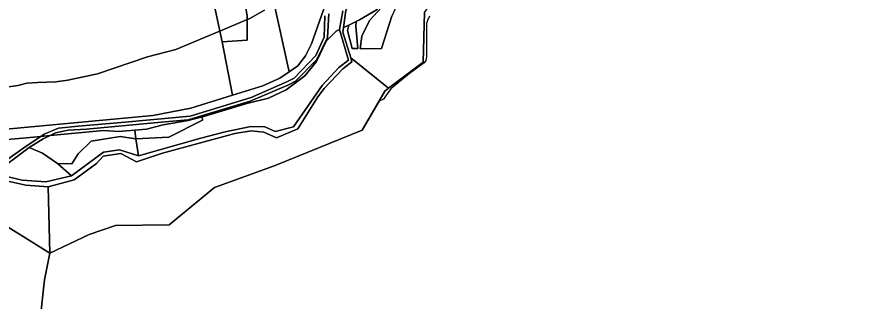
# Model space of a CAD drawing. Extents: x -477304 to -465429, y -1159113 to -1149210.
# Drawn here: x -472814 to -472215, y -1152123 to -1151919 of the extents above; entities that cross this region are included whole.
import ezdxf

# ---------------------------------------------------------------- set-up
doc = ezdxf.new("R2010")
doc.units = 0
for name, color, linetype in [('BPEJ_s', 7, 'Continuous'), ('ostatni_s', 7, 'Continuous'), ('PUPFL_s', 7, 'Continuous'), ('trav_porost_s', 7, 'Continuous'), ('voda_s', 7, 'Continuous')]:
    doc.layers.add(name, color=color, linetype=linetype)

msp = doc.modelspace()

# ---------------------------------------------------------------- linework, layer by layer
at = {"layer": 'BPEJ_s'}
for points in [[(-472636.68, -1151914.65), (-472647.33, -1151920.62), (-472649.15, -1151921.39), (-472668.8, -1151929.65), (-472669.36, -1151929.88), (-472700.18, -1151942.78), (-472720.63, -1151948.11), (-472756.43, -1151960.25), (-472777.74, -1151964.73), (-472786.26, -1151966), (-472799.14, -1151966.54), (-472806.93, -1151966.86), (-472813.53, -1151968.56), (-472832.28, -1151971.33)], [(-472832.28, -1151971.33), (-472813.53, -1151968.56), (-472806.93, -1151966.86), (-472799.14, -1151966.54), (-472786.26, -1151966), (-472777.74, -1151964.73), (-472756.43, -1151960.25), (-472720.63, -1151948.11), (-472700.18, -1151942.78), (-472669.36, -1151929.88), (-472668.8, -1151929.65), (-472649.15, -1151921.39), (-472647.33, -1151920.62), (-472636.68, -1151914.65)], [(-472518.64, -1151918.91), (-472519.89, -1151922.04), (-472520.76, -1151924.24), (-472520.76, -1151948.11), (-472521.19, -1151950.66), (-472522.26, -1151952.37), (-472533.12, -1151960.25), (-472546.33, -1151971.12), (-472548.86, -1151974.7), (-472551.45, -1151978.36), (-472554.59, -1151979.76), (-472566.79, -1152000.72), (-472629.2, -1152025.94), (-472672.56, -1152041.78), (-472705.06, -1152068.48), (-472743.38, -1152069.06), (-472762.37, -1152075.38), (-472790.4, -1152088.88), (-472832.17, -1152063.06)], [(-472518.64, -1151918.91), (-472519.89, -1151922.04), (-472520.76, -1151924.24), (-472520.76, -1151948.11), (-472521.19, -1151950.66), (-472522.26, -1151952.37), (-472533.12, -1151960.25), (-472546.33, -1151971.12), (-472548.86, -1151974.7), (-472551.45, -1151978.36), (-472554.59, -1151979.76), (-472566.79, -1152000.72), (-472629.2, -1152025.94), (-472672.56, -1152041.78), (-472705.06, -1152068.48), (-472743.38, -1152069.06), (-472762.37, -1152075.38), (-472790.4, -1152088.88), (-472832.17, -1152063.06)]]:
    msp.add_lwpolyline(points, dxfattribs=at)
at = {"layer": 'ostatni_s'}
for points in [[(-472590.61, -1151917.3), (-472591.57, -1151934.25), (-472599.35, -1151949.95), (-472614.61, -1151965.41), (-472619.94, -1151968.26), (-472646.96, -1151979.88), (-472691.45, -1151993.13), (-472708.12, -1151994.72), (-472764.27, -1151999.82), (-472777.3, -1152000.67), (-472786.34, -1152002.54), (-472790.37, -1152004.49), (-472796.94, -1152005.09), (-472794.59, -1152003.52), (-472784.32, -1151999.2), (-472770.31, -1151997.65), (-472739.38, -1151995.23), (-472690.02, -1151990.54), (-472646.33, -1151977.25), (-472620.16, -1151965.79), (-472615.59, -1151963.39), (-472599.89, -1151947.04), (-472594.06, -1151934), (-472593.43, -1151918.58)], [(-472580.51, -1151915.01), (-472582.91, -1151928.44), (-472585.49, -1151929.67), (-472592.46, -1151936.78), (-472599.45, -1151951.45), (-472607.95, -1151961.71), (-472621.17, -1151971.72), (-472633.86, -1151977.66), (-472649.34, -1151981.42), (-472679.53, -1151990.6), (-472681.43, -1151991.09), (-472691.39, -1151993.64), (-472709.27, -1151996.77), (-472721.33, -1151999.94), (-472729.67, -1152000.65), (-472741.37, -1152001.65), (-472751.98, -1152000.98), (-472790.37, -1152004.49), (-472786.34, -1152002.54), (-472777.3, -1152000.67), (-472764.27, -1151999.82), (-472708.12, -1151994.72), (-472691.45, -1151993.13), (-472646.96, -1151979.88), (-472619.94, -1151968.26), (-472614.61, -1151965.41), (-472599.35, -1151949.95), (-472591.57, -1151934.25), (-472590.61, -1151917.3)]]:
    msp.add_lwpolyline(points, dxfattribs=at)
for points in [[(-472681.43, -1151991.09), (-472679.53, -1151990.6), (-472649.34, -1151981.42), (-472633.86, -1151977.66), (-472621.17, -1151971.72), (-472607.95, -1151961.71), (-472599.45, -1151951.45), (-472592.46, -1151936.78), (-472585.49, -1151929.67), (-472582.91, -1151928.44), (-472576.45, -1151950.46), (-472583.5, -1151955.75), (-472595.48, -1151968.53), (-472616.06, -1151998.34), (-472629.11, -1152001.49), (-472636.41, -1151998.21), (-472646.44, -1151997.97), (-472664.8, -1152001.85), (-472682.45, -1152006.37), (-472727.11, -1152019.12), (-472728.87, -1152006.85), (-472705.25, -1152005.62), (-472681.11, -1151993.41)], [(-472721.33, -1151999.94), (-472709.27, -1151996.77), (-472691.39, -1151993.64), (-472681.43, -1151991.09), (-472681.11, -1151993.41), (-472705.25, -1152005.62), (-472728.87, -1152006.85), (-472729.67, -1152000.65)], [(-472889.33, -1152025.73), (-472907.03, -1152020.43), (-472921.34, -1152021.99), (-472942.94, -1152020.81), (-472951.85, -1152020.32), (-472951.83, -1152018.73), (-472940.79, -1152017.89), (-472922.48, -1152019.31), (-472907.35, -1152017.68), (-472889.5, -1152022.83), (-472874.99, -1152019.64), (-472854, -1152036.62), (-472846.69, -1152037.82), (-472832.36, -1152029.45), (-472807.51, -1152012.17), (-472796.94, -1152005.09), (-472790.37, -1152004.49), (-472795.19, -1152006.82), (-472805.21, -1152013.16), (-472830.49, -1152031.72), (-472847.63, -1152040.86), (-472854.36, -1152039.34), (-472876.11, -1152022.86)]]:
    msp.add_lwpolyline(points, close=True, dxfattribs=at)
at = {"layer": 'PUPFL_s'}
for points in [[(-472547.94, -1151970.54), (-472523.15, -1151951.98), (-472522.03, -1151916.23), (-472496.24, -1151879.55), (-472478.35, -1151848.35), (-472445.65, -1151791.63), (-472421.94, -1151737.18), (-472413.96, -1151725.77), (-472397.58, -1151716.24), (-472384.89, -1151705.12), (-472375.09, -1151688.14), (-472367.42, -1151690.29), (-472340.4, -1151678.12), (-472331.09, -1151672.29), (-472285.13, -1151665.86), (-472259.11, -1151662.58), (-472243.02, -1151661.88), (-472217.85, -1151650.9), (-472202.59, -1151662.77)], [(-472797.55, -1152136.03), (-472794.24, -1152107.97), (-472790.4, -1152088.88), (-472762.37, -1152075.38), (-472743.38, -1152069.06), (-472705.06, -1152068.48), (-472672.56, -1152041.78), (-472629.2, -1152025.94), (-472566.79, -1152000.72), (-472550.42, -1151972.6), (-472547.94, -1151970.54)], [(-472832.17, -1152063.06), (-472790.4, -1152088.88), (-472794.24, -1152107.97), (-472797.55, -1152136.03), (-472789.15, -1152183.09), (-472749.9, -1152257.76), (-472800.23, -1152322.79), (-472803.51, -1152404.04), (-472830.41, -1152427.14)]]:
    msp.add_lwpolyline(points, dxfattribs=at)
at = {"layer": 'trav_porost_s'}
for points in [[(-472689.94, -1151839.34), (-472683.71, -1151799.49), (-472645.96, -1151852.73), (-472655.87, -1151871.99), (-472656.54, -1151888.15), (-472653.31, -1151893.35), (-472649.15, -1151918.96), (-472649.18, -1151936.16), (-472667.16, -1151937.41), (-472679.71, -1151878.11), (-472672.5, -1151867.82), (-472673.98, -1151862.97), (-472681.15, -1151867.6), (-472683.36, -1151842.53)], [(-472619.17, -1151958.77), (-472625.87, -1151963.29), (-472637.92, -1151968.76), (-472659.76, -1151975.57), (-472667.16, -1151937.41), (-472649.18, -1151936.16), (-472649.15, -1151918.96), (-472653.31, -1151893.35), (-472656.54, -1151888.15), (-472655.87, -1151871.99), (-472645.96, -1151852.73), (-472642.49, -1151852.41)], [(-472605.91, -1151866.93), (-472591.14, -1151881.29), (-472588.83, -1151887.09), (-472593.06, -1151899.96), (-472593.09, -1151910.25), (-472594.5, -1151914.28), (-472603.1, -1151938.78), (-472607.48, -1151947.27), (-472612.9, -1151954.54), (-472619.17, -1151958.77), (-472642.49, -1151852.41), (-472612.28, -1151852.37), (-472613.18, -1151856.08), (-472605.91, -1151866.93), (-472618.42, -1151872.25), (-472614.2, -1151882.13), (-472601.74, -1151876.81)], [(-472568.64, -1151921.64), (-472571.06, -1151922.79), (-472576.41, -1151925.34), (-472580.05, -1151927.11), (-472578.39, -1151914.75), (-472574.74, -1151908.57), (-472560.65, -1151900.69), (-472556.35, -1151897.59), (-472553.25, -1151907.39), (-472555.91, -1151914.24)], [(-472538.22, -1151905.28), (-472542.25, -1151911.62), (-472545.48, -1151918.95), (-472552.97, -1151942.12), (-472568.13, -1151942.25), (-472567.05, -1151933.22), (-472561.45, -1151922.12), (-472550.06, -1151909.57), (-472541.48, -1151902.72)], [(-472574.05, -1151942.19), (-472577.17, -1151929.18), (-472576.41, -1151925.34), (-472571.06, -1151922.79), (-472571.41, -1151926.13), (-472569.77, -1151942.03)], [(-472790.4, -1152088.88), (-472791.68, -1152041.2), (-472773.07, -1152036.18), (-472757.11, -1152024.6), (-472752.2, -1152019.35), (-472739.71, -1152017.47), (-472728.33, -1152023.31), (-472709.89, -1152017.17), (-472658.09, -1152002.95), (-472646.35, -1152001.22), (-472637.24, -1152002.05), (-472628.06, -1152006.07), (-472612.96, -1151999.77), (-472598.44, -1151976.77), (-472594.03, -1151970.65), (-472580.73, -1151956.7), (-472574.06, -1151951.71), (-472574.95, -1151948.76), (-472547.94, -1151970.54), (-472550.42, -1151972.6), (-472566.79, -1152000.72), (-472629.2, -1152025.94), (-472672.56, -1152041.78), (-472705.06, -1152068.48), (-472743.38, -1152069.06), (-472762.37, -1152075.38)], [(-472795.79, -1152017.03), (-472805.21, -1152013.16), (-472795.19, -1152006.82), (-472790.37, -1152004.49), (-472751.98, -1152000.98), (-472741.37, -1152001.65), (-472729.67, -1152000.65), (-472728.87, -1152006.85), (-472740.23, -1152005.12), (-472760.85, -1152008.41), (-472770.28, -1152017.66), (-472774.74, -1152024.86), (-472785.07, -1152024.65)], [(-472807.51, -1152012.17), (-472832.36, -1152029.45), (-472846.69, -1152037.82), (-472854, -1152036.62), (-472874.99, -1152019.64), (-472889.5, -1152022.83), (-472907.35, -1152017.68), (-472922.48, -1152019.31), (-472940.79, -1152017.89), (-472916.16, -1152016), (-472796.94, -1152005.09)], [(-472752.14, -1152016.29), (-472775.11, -1152033.45), (-472785.07, -1152024.65), (-472774.74, -1152024.86), (-472770.28, -1152017.66), (-472760.85, -1152008.41), (-472740.23, -1152005.12), (-472728.87, -1152006.85), (-472727.11, -1152019.12), (-472740.57, -1152014.77)], [(-472830.49, -1152031.72), (-472805.21, -1152013.16), (-472795.79, -1152017.03), (-472785.07, -1152024.65), (-472775.11, -1152033.45), (-472793.39, -1152037.67), (-472810.42, -1152036.36), (-472823.53, -1152033.33)], [(-472822.74, -1152036.81), (-472807.72, -1152040.12), (-472791.68, -1152041.2), (-472790.4, -1152088.88), (-472832.17, -1152063.06), (-472844.43, -1152052.44), (-472878.73, -1152053.84), (-472882.33, -1152044.4), (-472880.45, -1152043.54), (-472855.55, -1152042.34), (-472842.34, -1152046.92)]]:
    msp.add_lwpolyline(points, close=True, dxfattribs=at)
for points in [[(-472679.71, -1151878.11), (-472667.16, -1151937.41), (-472659.76, -1151975.57), (-472689.59, -1151984.87), (-472716.7, -1151990.2), (-472901.27, -1152007.43)], [(-472550.06, -1151909.57), (-472561.45, -1151922.12), (-472567.05, -1151933.22), (-472568.13, -1151942.25), (-472552.97, -1151942.12), (-472545.48, -1151918.95)], [(-472593.43, -1151918.58), (-472594.06, -1151934), (-472599.89, -1151947.04), (-472615.59, -1151963.39), (-472620.16, -1151965.79), (-472646.33, -1151977.25), (-472690.02, -1151990.54), (-472739.38, -1151995.23), (-472770.31, -1151997.65), (-472784.32, -1151999.2), (-472794.59, -1152003.52), (-472796.94, -1152005.09), (-472916.16, -1152016)], [(-472901.27, -1152007.43), (-472716.7, -1151990.2), (-472689.59, -1151984.87), (-472659.76, -1151975.57), (-472637.92, -1151968.76), (-472625.87, -1151963.29), (-472619.17, -1151958.77), (-472612.9, -1151954.54), (-472607.48, -1151947.27), (-472603.1, -1151938.78), (-472594.5, -1151914.28)], [(-472522.03, -1151916.23), (-472523.15, -1151951.98), (-472547.94, -1151970.54), (-472574.95, -1151948.76), (-472580.51, -1151930.37), (-472580.05, -1151927.11), (-472576.41, -1151925.34), (-472577.17, -1151929.18), (-472574.05, -1151942.19), (-472569.77, -1151942.03), (-472571.41, -1151926.13), (-472571.06, -1151922.79), (-472568.64, -1151921.64), (-472555.91, -1151914.24)]]:
    msp.add_lwpolyline(points, dxfattribs=at)
at = {"layer": 'voda_s'}
for points in [[(-472578.39, -1151914.75), (-472580.05, -1151927.11), (-472580.51, -1151930.37), (-472574.95, -1151948.76), (-472574.06, -1151951.71), (-472580.73, -1151956.7), (-472594.03, -1151970.65), (-472598.44, -1151976.77), (-472612.96, -1151999.77), (-472628.06, -1152006.07), (-472637.24, -1152002.05), (-472646.35, -1152001.22), (-472658.09, -1152002.95), (-472709.89, -1152017.17), (-472728.33, -1152023.31), (-472739.71, -1152017.47), (-472752.2, -1152019.35), (-472757.11, -1152024.6), (-472773.07, -1152036.18), (-472791.68, -1152041.2), (-472807.72, -1152040.12), (-472822.74, -1152036.81)], [(-472752.14, -1152016.29), (-472740.57, -1152014.77), (-472727.11, -1152019.12), (-472682.45, -1152006.37), (-472664.8, -1152001.85), (-472646.44, -1151997.97), (-472636.41, -1151998.21), (-472629.11, -1152001.49), (-472616.06, -1151998.34), (-472595.48, -1151968.53), (-472583.5, -1151955.75), (-472576.45, -1151950.46), (-472582.91, -1151928.44), (-472580.51, -1151915.01)], [(-472823.53, -1152033.33), (-472810.42, -1152036.36), (-472793.39, -1152037.67), (-472775.11, -1152033.45), (-472752.14, -1152016.29)]]:
    msp.add_lwpolyline(points, dxfattribs=at)

doc.saveas('drawing.dxf')
